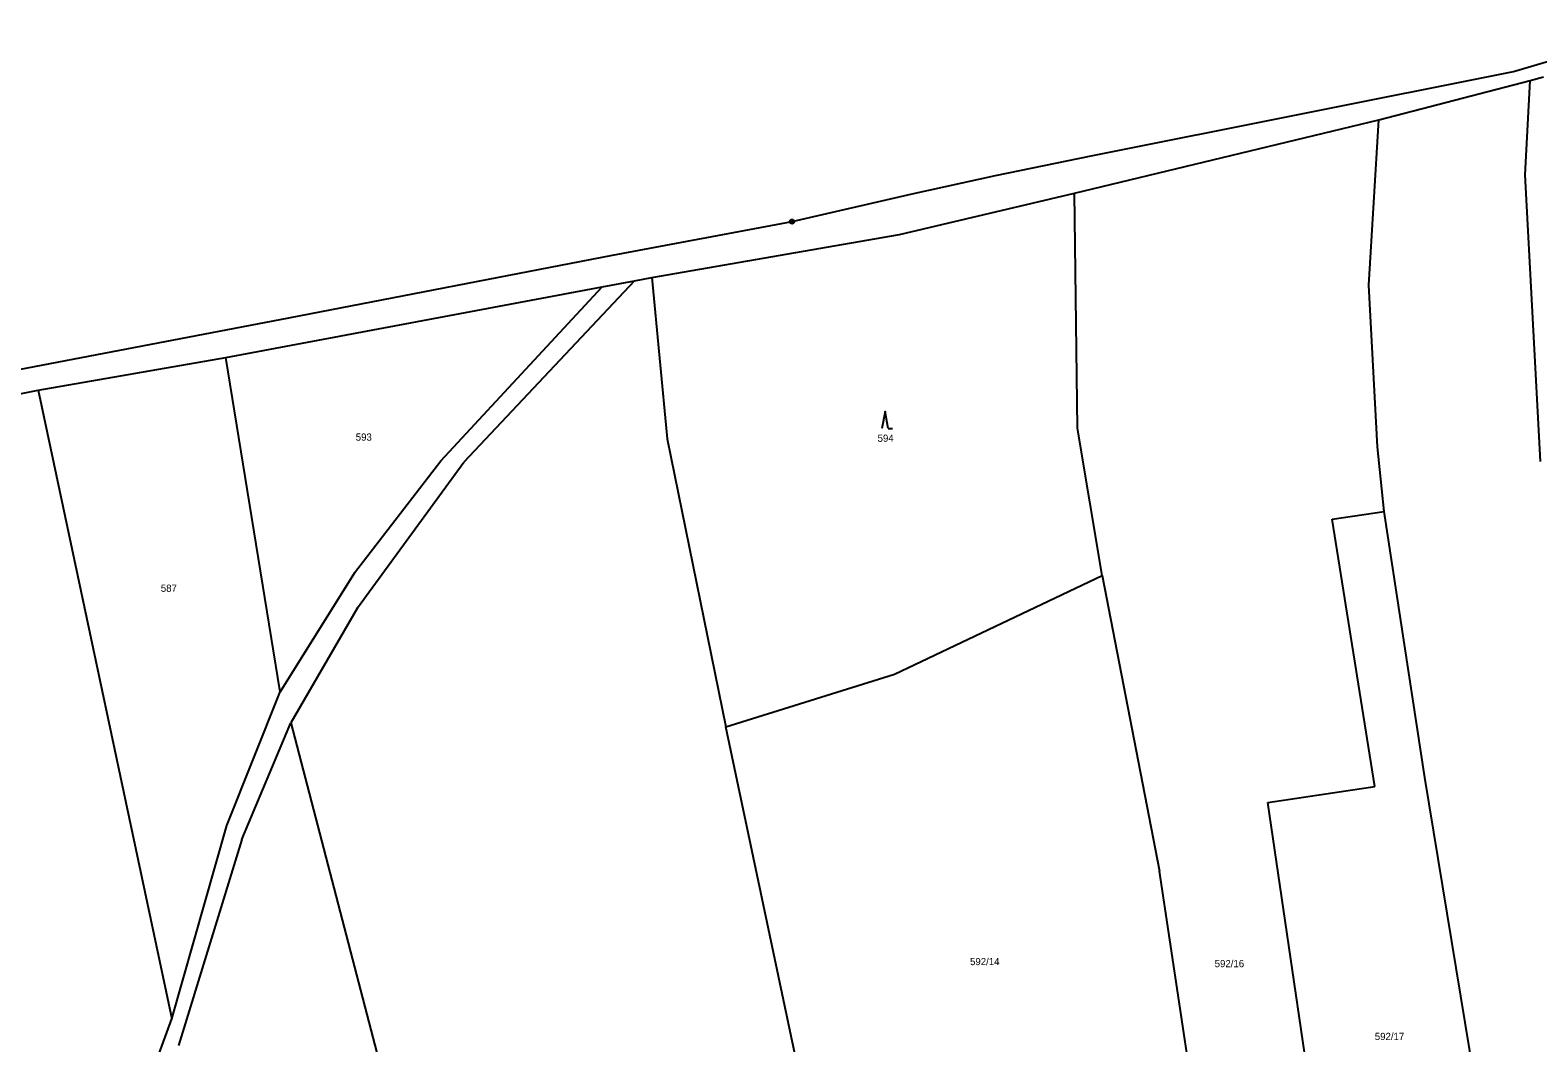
# Model space of a CAD drawing. Extents: x -765428 to -762163, y -1107632 to -1104975.
# Drawn here: x -765051 to -764695.4, y -1105429.8 to -1105190.9 of the extents above; entities that cross this region are included whole.
import ezdxf
from ezdxf.enums import TextEntityAlignment as Align

# ---------------------------------------------------------------- set-up
doc = ezdxf.new("R2010")
doc.units = 0
doc.header["$LTSCALE"] = 0.68
for name, color, linetype, lineweight in [('1', 7, 'Continuous', 25), ('3', 7, 'Continuous', 25), ('8', 7, 'Continuous', 25)]:
    doc.layers.add(name, color=color, linetype=linetype, lineweight=lineweight)
doc.layers.add('2', color=7, linetype='Continuous')

msp = doc.modelspace()

# ---------------------------------------------------------------- linework, layer by layer
at = {"layer": '1'}
for p, q in [((-764701.19, -1105200.73), (-764668.63, -1105190.94)), ((-764800.78, -1105220.56), (-764701.19, -1105200.73)), ((-764732.95, -1105212.12), (-764697.21, -1105202.78)), ((-764698.46, -1105225.08), (-764697.21, -1105202.78)), ((-764697.21, -1105202.78), (-764694.13, -1105201.96)), ((-764804.71, -1105229.39), (-764732.95, -1105212.12)), ((-764735.28, -1105251.1), (-764732.95, -1105212.12)), ((-764823.32, -1105225.26), (-764800.78, -1105220.56)), ((-764843.02, -1105229.52), (-764823.32, -1105225.26)), ((-764694.8, -1105292.7), (-764698.46, -1105225.08)), ((-764871.31, -1105236.1), (-764843.02, -1105229.52)), ((-764845.99, -1105239.15), (-764804.71, -1105229.39)), ((-764803.99, -1105284.79), (-764804.71, -1105229.39)), ((-764913.65, -1105244.05), (-764871.31, -1105236.1)), ((-764989.99, -1105258.79), (-764913.65, -1105244.05)), ((-764904.39, -1105249.32), (-764900.78, -1105287.33)), ((-765004.84, -1105268.16), (-764916.12, -1105251.47)), ((-764954.12, -1105292.54), (-764916.12, -1105251.47)), ((-764908.44, -1105250.06), (-764948.69, -1105292.87)), ((-764916.12, -1105251.47), (-764908.44, -1105250.06)), ((-764733.28, -1105289.25), (-764735.28, -1105251.1)), ((-765068.87, -1105273.89), (-764989.99, -1105258.79)), ((-765049.09, -1105275.85), (-765004.84, -1105268.16)), ((-764992.02, -1105347.04), (-765004.84, -1105268.16)), ((-765089.2, -1105283.78), (-765049.09, -1105275.85)), ((-765049.09, -1105275.85), (-765017.55, -1105424.17)), ((-764798.2, -1105319.59), (-764803.99, -1105284.79)), ((-764900.78, -1105287.33), (-764886.91, -1105355.28)), ((-764731.66, -1105304.51), (-764733.28, -1105289.25)), ((-764974.49, -1105318.91), (-764954.12, -1105292.54)), ((-764973.78, -1105327.21), (-764948.69, -1105292.87)), ((-764743.93, -1105306.26), (-764731.66, -1105304.51)), ((-764733.89, -1105369.37), (-764743.93, -1105306.26)), ((-764722.1, -1105367.23), (-764731.66, -1105304.51)), ((-764974.49, -1105318.91), (-764992.02, -1105347.04)), ((-764847.16, -1105342.86), (-764798.2, -1105319.59)), ((-764798.2, -1105319.59), (-764784.67, -1105389.31)), ((-764973.78, -1105327.21), (-764989.49, -1105354.31)), ((-764886.91, -1105355.28), (-764847.16, -1105342.86)), ((-765004.61, -1105378.57), (-764992.02, -1105347.04)), ((-765001.04, -1105381.85), (-764989.49, -1105354.31)), ((-764989.49, -1105354.31), (-764959.23, -1105470.58)), ((-764856.46, -1105499.43), (-764886.91, -1105355.28)), ((-764759.09, -1105373.15), (-764733.89, -1105369.37)), ((-764708.41, -1105450.06), (-764722.1, -1105367.23)), ((-764746.91, -1105456.13), (-764759.09, -1105373.15)), ((-765017.55, -1105424.17), (-765004.61, -1105378.57)), ((-765001.04, -1105381.85), (-765016.03, -1105430.45)), ((-764774.75, -1105455.4), (-764784.67, -1105389.31)), ((-765026.21, -1105447.62), (-765017.55, -1105424.17))]:
    msp.add_line(p, q, dxfattribs=at)
msp.add_lwpolyline([(-764908.44, -1105250.06), (-764904.39, -1105249.32), (-764845.99, -1105239.15)], dxfattribs=at)
at = {"layer": '3'}
msp.add_line((-764848.61, -1105284.91), (-764847.614, -1105284.91), dxfattribs=at)
msp.add_lwpolyline([(-764848.61, -1105284.91), (-764849.36, -1105280.91), (-764850.11, -1105284.91)], dxfattribs=at)
at = {"layer": '8'}
for radius in [0.5, 0.0303]:
    msp.add_circle((-764871.31, -1105236.0999), radius, dxfattribs=at)

# ---------------------------------------------------------------- texts
at = {"layer": '2'}
for s, p in [('593', (-764972.299, -1105287.775)), ('587', (-765018.269, -1105323.415)), ('592/14', (-764825.86, -1105411.485)), ('592/16', (-764768.17, -1105411.965)), ('592/17', (-764730.41, -1105429.145))]:
    msp.add_text(s, height=1.7, dxfattribs=at).set_placement(p, align=Align.CENTER)
msp.add_text('594', height=1.7, dxfattribs=at).set_placement((-764851.13, -1105288.035))

doc.saveas('drawing.dxf')
